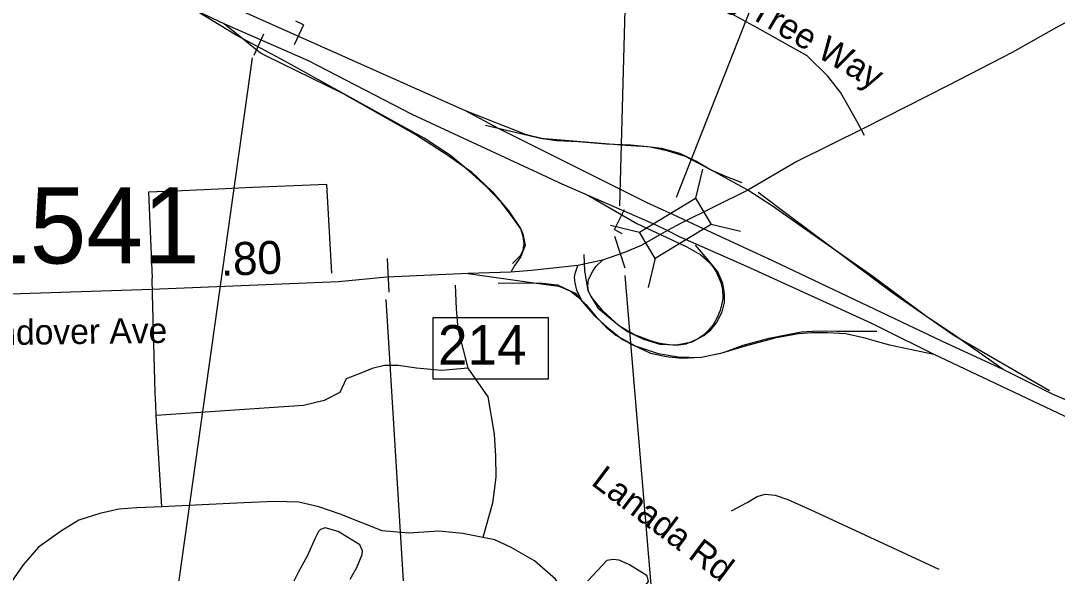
# Model space of a CAD drawing. Extents: x 1662474 to 1856135, y 779280 to 917889.
# Drawn here: x 1734047 to 1737968, y 839326 to 841415 of the extents above; entities that cross this region are included whole.
import ezdxf

# ---------------------------------------------------------------- set-up
doc = ezdxf.new("R2010")
doc.units = 0
for name, color, linetype in [('Cogo Default Point CELL', 7, 'Continuous'), ('Exist Hydrographic Pond Under 1500 Sq Ft', 7, 'Continuous'), ('Exist Road Non-System Type 51', 7, 'Continuous'), ('Exist Road Non-System Type 51 Label', 7, 'Continuous'), ('Exist Road Primary Interstate Divided Center Attributed', 7, 'Continuous'), ('Exist Road Primary Interstate Interchange CELL', 7, 'Continuous'), ('Exist Road Primary Interstate Ramp 1 Lane Attributed', 7, 'Continuous'), ('Exist Road Primary Interstate Structure Cantilever Sign Number Label', 7, 'Continuous'), ('Exist Road Primary Interstate Structure Ovrhead Sign CELL', 7, 'Continuous'), ('Exist Road Secondary Structure Standard Bridge CELL', 7, 'Continuous'), ('Exist Road Secondary Structure Standard Bridge Number Label', 7, 'Continuous'), ('Exist Road Secondary Type 51 Divided Attributed', 7, 'Continuous'), ('Exist Road Secondary Type 51 Label', 7, 'Continuous'), ('Exist Road Secondary Type 51 Undivided 4 Lane Attributed', 7, 'Continuous'), ('Prop DGN Element Guardrail', 7, 'Continuous'), ('Prop Horizontal Alignment Curve and Spiral Data', 7, 'Continuous'), ('Scratch_Level_0', 7, 'Continuous'), ('Scratch_Level_6', 7, 'Continuous')]:
    doc.layers.add(name, color=color, linetype=linetype)

msp = doc.modelspace()

# ---------------------------------------------------------------- linework, layer by layer
at = {"layer": 'Exist Hydrographic Pond Under 1500 Sq Ft'}
for points in [[(1735293.1, 839304.1), (1735318.5, 839347.6), (1735338.5, 839396.6), (1735340.3, 839411.1), (1735329.4, 839432.8), (1735247.8, 839483.5), (1735198.9, 839498), (1735180.7, 839490.8), (1735173.5, 839483.5), (1735160.8, 839458.2), (1735130, 839391.1), (1735097.3, 839331.3), (1735062.9, 839260.7)], [(1736417.1, 839315.6), (1736350, 839357.3), (1736310.6, 839375.8), (1736287.5, 839378.1), (1736264.4, 839373.5), (1736157.9, 839260.1), (1736144, 839244), (1736171.8, 839225.5), (1736204.2, 839227.8), (1736238.9, 839244), (1736271.3, 839248.6), (1736294.4, 839244), (1736326.8, 839244), (1736368.5, 839246.3), (1736400.9, 839269.4), (1736421.7, 839294.8), (1736417.1, 839315.6)]]:
    msp.add_lwpolyline(points, dxfattribs=at)
at = {"layer": 'Exist Road Non-System Type 51'}
for p, q in [((1737238.6, 840981.4), (1737209.8, 841035.7)), ((1736176.6, 840531.4), (1736180.1, 840468.8)), ((1734545.8, 840381.1), (1734543.9, 840441.7)), ((1734581.1, 839577.2), (1734559.6, 839922.2))]:
    msp.add_line(p, q, dxfattribs=at)
for points in [[(1737209.8, 841035.7), (1737148.4, 841142.2), (1737099.8, 841205.8), (1737021.4, 841281.9), (1736832.1, 841388.2), (1736457.9, 841593.9), (1736405.1, 841614.1), (1736351, 841618.1), (1736251, 841614.1)], [(1735906.6, 840497.6), (1735937.6, 840527.2), (1735947.1, 840546.2), (1735951.8, 840572.4), (1735947.6, 840599.4), (1735938.6, 840628.6), (1735907.6, 840671.9), (1735864.4, 840728.6), (1735807.6, 840788.2), (1735743.9, 840846.2), (1735672.2, 840905.8), (1735573.6, 840970.9), (1735495.4, 841014.1), (1735031.6, 841269.5), (1734862.6, 841360.1), (1734652.6, 841487.4)], [(1736776.4, 840801.8), (1736714.5, 840825.7), (1736653.6, 840853), (1736601.1, 840884.2), (1736540.2, 840912.6), (1736472.5, 840931.4), (1736417.4, 840938.2), (1736335, 840943.5), (1736012.9, 840969.2), (1735804.8, 841019.4)], [(1735223.6, 840461.1), (1735204.5, 840796.2), (1734923.4, 840784.5), (1734794.4, 840778.2), (1734658.1, 840772.2), (1734530.5, 840767.2), (1734543.9, 840441.7)], [(1737937.9, 840016), (1737576.9, 840224.4), (1737345.6, 840385.5), (1736953.9, 840677.4), (1736835.8, 840765.1)], [(1736180.1, 840468.8), (1736191.6, 840395), (1736203.5, 840373.2), (1736230.5, 840329.9), (1736269.9, 840294.8), (1736305.4, 840265.9), (1736342.6, 840239.4), (1736402.4, 840211.2), (1736464.4, 840192.1), (1736527.1, 840189.8), (1736586.4, 840201.5), (1736630.8, 840225.2), (1736657.5, 840246.4), (1736678.2, 840273.2), (1736699.8, 840314.2), (1736708.4, 840349.4), (1736709, 840384.2), (1736702.1, 840421.8), (1736683.2, 840466.1), (1736651, 840506.2), (1736599.5, 840566.6)], [(1735852.4, 840423.1), (1736010.9, 840424.1), (1736053.4, 840418.4), (1736078, 840416.8), (1736124.8, 840393.4), (1736154.4, 840370.9), (1736184.1, 840341.9), (1736223.9, 840294.8), (1736260.1, 840258.2), (1736298.2, 840225.7), (1736371.1, 840185.2), (1736457.9, 840156.7), (1736533.4, 840144.4), (1736615.9, 840142), (1736705, 840160.9), (1736779.4, 840187.7), (1736878, 840214.9), (1736998.5, 840238.2), (1737063.4, 840241.9), (1737132.4, 840240.7), (1737285.1, 840241.7)], [(1735689.9, 840414.7), (1735693.5, 840325.9), (1735699.9, 840250.1), (1735738.6, 840101.9)], [(1734559.6, 839922.2), (1734558.4, 839963.2), (1734555.8, 840007.9), (1734545.8, 840381.1)], [(1735738.6, 840101.9), (1735640, 840092.1), (1735543.9, 840101.5), (1735474.9, 840111), (1735423.6, 840111), (1735376.4, 840100.2), (1735333.1, 840082.9), (1735277.8, 840060.9)], [(1735738.6, 840101.9), (1735814.2, 839993.4), (1735837.4, 839851.4)], [(1735277.8, 840060.9), (1735254.6, 840008.9), (1735194.9, 839979.2), (1735116.1, 839959.9), (1734559.6, 839922.2)], [(1735837.4, 839851.4), (1735842.9, 839769.2), (1735843.9, 839688.9), (1735832.1, 839590.5), (1735795.4, 839460.9)], [(1736736, 839562.4), (1736795.1, 839593.4), (1736832.9, 839615.5), (1736862.8, 839624.7), (1736900.9, 839621), (1736948.1, 839605), (1737049.1, 839559.4), (1737519.1, 839341.8)], [(1734581.1, 839577.2), (1734486.4, 839572.7), (1734418.8, 839567.8), (1734345.8, 839551.2), (1734267, 839526.8), (1734201, 839486.1), (1734114, 839423.9), (1734056.2, 839357.5), (1733999.1, 839276.4), (1733962.6, 839200.2), (1733932.6, 839108.7), (1733893.6, 838341.8)], [(1735795.4, 839460.9), (1735719.5, 839475.9), (1735628.6, 839485), (1735515.6, 839476.9), (1735413.8, 839486.6), (1735255.4, 839549.1), (1735174.4, 839576.9), (1735098.5, 839594.5), (1735007.9, 839597.1), (1734891.4, 839591.6), (1734732.9, 839585), (1734581.1, 839577.2)], [(1736860.9, 838821), (1736754.6, 838827.2), (1736653.6, 838832.5), (1736541.5, 838848.2), (1736432.1, 838893.2), (1736358.9, 838934.9), (1736291.4, 838985), (1736199.5, 839097.1), (1736156.2, 839184), (1736069.6, 839303.9), (1735989.9, 839372.9), (1735902.1, 839422.9), (1735840, 839452.8), (1735795.4, 839460.9)]]:
    msp.add_lwpolyline(points, dxfattribs=at)
at = {"layer": 'Exist Road Primary Interstate Divided Center Attributed'}
for points in [[(1733183.4, 842169.2), (1733284.7, 842121.5), (1733493.3, 842031.3), (1733586.1, 841988.1), (1733767.9, 841897.8), (1734641.5, 841483.5), (1734751, 841435), (1734817.7, 841402.7)], [(1735729, 841074), (1734847, 841467.7), (1734372.9, 841685.3), (1733510.1, 842083), (1733364.7, 842152.4)], [(1734817.7, 841402.7), (1735134.8, 841265), (1735526.5, 841061.2), (1736036.4, 840825), (1736081.9, 840803)], [(1736532.5, 840673.4), (1736414.2, 840728), (1736264.7, 840802.7), (1735854.6, 841007.7), (1735729, 841074)], [(1736081.9, 840803), (1736192.4, 840755.5)], [(1736192.4, 840755.5), (1736446.5, 840644.9), (1736493.7, 840621.7)], [(1736610.4, 840637.5), (1736532.5, 840673.4)], [(1736493.7, 840621.7), (1736537.5, 840599.6)], [(1737762.7, 840095.7), (1737531.4, 840203.6), (1736869.9, 840517.5), (1736864.1, 840520.2), (1736610.4, 840637.5)], [(1736537.5, 840599.6), (1736623.7, 840561.7), (1736792.4, 840486.8), (1737264.6, 840270.9), (1737302.7, 840252.7), (1737500.6, 840154.4)], [(1737500.6, 840154.4), (1738414.6, 839721.6), (1738901.6, 839491.4), (1739314.5, 839295.9), (1739920.7, 839034.3), (1740734.3, 838647.5), (1741752.1, 838170.6)], [(1743464, 837722.9), (1743085.4, 837740.5), (1742959.6, 837754.7), (1742842.9, 837779.4), (1742728.8, 837809.2), (1742614.1, 837846.8), (1742502.6, 837888.3), (1742338, 837960.9), (1742143.5, 838052.9), (1741794, 838218.6), (1740934.2, 838617.7), (1740219.6, 838970.4), (1739930.3, 839085), (1739366.3, 839340.5), (1739141.8, 839445.6), (1738886.7, 839570.4), (1738791.6, 839616.9), (1738115.3, 839932.1), (1738107.7, 839935.6), (1737952, 840002.3), (1737762.7, 840095.7)]]:
    msp.add_lwpolyline(points, dxfattribs=at)
at = {"layer": 'Exist Road Primary Interstate Interchange CELL'}
msp.add_lwpolyline([(1735607.7, 840292.6), (1736042.6, 840292.6), (1736042.6, 840059.3), (1735607.7, 840059.3)], close=True, dxfattribs=at)
at = {"layer": 'Exist Road Primary Interstate Ramp 1 Lane Attributed'}
for points in [[(1734817.7, 841402.7), (1734954.6, 841293.1), (1734970.3, 841285.3), (1735263.6, 841140.5), (1735549.1, 840980), (1735658.6, 840909.6), (1735752.4, 840843.1), (1735830.7, 840768.7), (1735893.2, 840694.4), (1735937.5, 840629.2), (1735946.2, 840609.5), (1735951.4, 840584), (1735955.1, 840564.6), (1735948, 840545.7), (1735938.7, 840523), (1735928.6, 840507.9), (1735916, 840490.3), (1735901.3, 840463.8)], [(1736797.4, 840774.2), (1736671.5, 840843.1), (1736562, 840901.8), (1736495.5, 840921.3), (1736429, 840937), (1736354.7, 840944.8), (1736260.9, 840948.7), (1736155.3, 840956.6), (1736073.1, 840960.5), (1736022.3, 840968.3), (1735959.7, 840984), (1735729, 841074)], [(1737762.7, 840095.7), (1737574.9, 840228.7), (1737469.3, 840299.1), (1737269.9, 840447.8), (1737023.5, 840620), (1736890.5, 840713.9), (1736797.4, 840774.2)], [(1736192.4, 840755.5), (1736378, 840647.9), (1736566.4, 840560.7), (1736619.5, 840530), (1736651.5, 840501.6), (1736666.3, 840483.8), (1736679.3, 840463.5), (1736695.1, 840425.7), (1736701.6, 840400.8), (1736702.8, 840365.2), (1736698.9, 840346.1), (1736692.7, 840319.1), (1736679.3, 840287.4), (1736665.9, 840265.4), (1736648.1, 840244.4), (1736630.3, 840227.3), (1736610.6, 840214.1), (1736588.8, 840204), (1736562.5, 840192.6), (1736526.8, 840187.2), (1736500.1, 840189.8), (1736464.3, 840195), (1736432.6, 840203.1), (1736366.5, 840228.7), (1736311.7, 840260), (1736249.1, 840318.7), (1736206.1, 840369.6), (1736194.4, 840393.1), (1736192.5, 840411.6), (1736192.8, 840425.3), (1736194.9, 840435.2), (1736200.4, 840449.1), (1736211.3, 840467.9), (1736224.1, 840486.6), (1736247.3, 840510.3)], [(1735739, 840459.7), (1735997.2, 840422.5), (1736082.5, 840411), (1736145.1, 840384.5), (1736171.2, 840353.8)], [(1736171.2, 840353.8), (1736150.8, 840395.8), (1736144.1, 840424.3), (1736141.3, 840444.2), (1736144.2, 840459), (1736149.1, 840473.8), (1736154.6, 840489)], [(1736171.2, 840353.8), (1736217.8, 840299.1), (1736264.8, 840256.1), (1736323.3, 840210.1), (1736362.1, 840189.2), (1736429, 840158.3), (1736488.2, 840145.6), (1736546.4, 840138.7), (1736620.7, 840142.6), (1736695, 840158.3), (1736788.8, 840185.7), (1736906.2, 840217), (1736988.3, 840232.6), (1737039.1, 840236.5), (1737097.8, 840236.5), (1737168.2, 840232.6), (1737234.7, 840217), (1737305.1, 840197.4), (1737332.5, 840189.6), (1737500.6, 840154.4)]]:
    msp.add_lwpolyline(points, dxfattribs=at)
at = {"layer": 'Exist Road Primary Interstate Structure Cantilever Sign Number Label'}
msp.add_line((1736312.7, 840715), (1736401.3, 843876.4), dxfattribs=at)
at = {"layer": 'Exist Road Primary Interstate Structure Ovrhead Sign CELL'}
for p, q in [((1734965.8, 841364.5), (1734928.8, 841284.1)), ((1734922.7, 841275.2), (1734451.4, 837916.4))]:
    msp.add_line(p, q, dxfattribs=at)
at = {"layer": 'Exist Road Secondary Structure Standard Bridge CELL'}
for p, q in [((1736626.2, 840853.7), (1736599.1, 840743.8)), ((1736388.1, 840613.7), (1736278.2, 840640.7)), ((1736769, 840617.6), (1736659.1, 840644.7)), ((1736446.7, 840516.8), (1736419.7, 840406.9))]:
    msp.add_line(p, q, dxfattribs=at)
msp.add_lwpolyline([(1736659.1, 840644.7), (1736447, 840516.4), (1736387, 840615.5), (1736599.1, 840743.8)], close=True, dxfattribs=at)
at = {"layer": 'Exist Road Secondary Structure Standard Bridge Number Label'}
msp.add_line((1736527, 840748.4), (1737361.1, 842860.3), dxfattribs=at)
at = {"layer": 'Exist Road Secondary Type 51 Divided Attributed'}
for points in [[(1736493.7, 840621.7), (1736467.4, 840607.3)], [(1736545.4, 840649.9), (1736493.7, 840621.7)]]:
    msp.add_lwpolyline(points, dxfattribs=at)
at = {"layer": 'Exist Road Secondary Type 51 Undivided 4 Lane Attributed'}
for points in [[(1740297.6, 841826.1), (1740011.1, 841813.3), (1739977.8, 841813.3), (1739788.4, 841806.4), (1739459.4, 841798.5), (1739228.9, 841785.1), (1738977.2, 841769), (1738769.7, 841728.9), (1738604.9, 841677.9), (1738449.9, 841615.2), (1738314, 841560), (1738230.3, 841520.3), (1738063.4, 841442.5), (1737965.3, 841389.5), (1737796.5, 841295.3), (1737555.2, 841169.8), (1737237.4, 841008.9), (1736983.2, 840883.2), (1736797.4, 840774.2)], [(1736797.4, 840774.2), (1736545.4, 840649.9)], [(1736467.4, 840607.3), (1736394.2, 840564.9), (1736330.2, 840539.1), (1736247.3, 840510.3), (1736154.6, 840489), (1735978.5, 840470.9), (1735901.3, 840463.8)], [(1735739, 840459.7), (1735431.3, 840446), (1735248.8, 840427.6), (1734543.5, 840398.8), (1733509, 840365), (1733354.1, 840339.2), (1733247.2, 840320.8), (1733211.5, 840312.2)], [(1735901.3, 840463.8), (1735739, 840459.7)]]:
    msp.add_lwpolyline(points, dxfattribs=at)
at = {"layer": 'Prop Horizontal Alignment Curve and Spiral Data'}
for p, q in [((1735116.6, 841400.1), (1735087.9, 841413.6)), ((1735116.6, 841400.1), (1735080.8, 841323.8)), ((1736292.8, 840625.3), (1736330.5, 840700.7)), ((1736292.8, 840625.3), (1736321.2, 840611.1))]:
    msp.add_line(p, q, dxfattribs=at)
at = {"layer": 'Scratch_Level_0'}
for p, q in [((1736293.1, 840600.6), (1736331.8, 840480.2)), ((1735433.5, 840515.6), (1735439.1, 840389.2))]:
    msp.add_line(p, q, dxfattribs=at)
at = {"layer": 'Scratch_Level_6'}
for p, q in [((1736332.6, 840451.5), (1736562.6, 837700.5)), ((1735428.3, 840360.5), (1735616.4, 837277))]:
    msp.add_line(p, q, dxfattribs=at)

# ---------------------------------------------------------------- texts
at = {"layer": 'Cogo Default Point CELL'}
msp.add_text('1541', height=288, dxfattribs=at).set_placement((1733866.9, 840497.2))
at = {"layer": 'Exist Road Non-System Type 51 Label'}
for s, rotation, p in [('Big Tree Way', 329.7442, (1736609.5, 841540.1)), ('Lanada Rd', 322.9842, (1736200.5, 839663.2))]:
    msp.add_text(s, height=95, rotation=rotation, dxfattribs=at).set_placement(p)
at = {"layer": 'Exist Road Primary Interstate Interchange CELL'}
msp.add_text('214', height=150, dxfattribs=at).set_placement((1735625.3, 840114.2))
at = {"layer": 'Exist Road Secondary Type 51 Label'}
msp.add_text('W Wendover Ave', height=95, rotation=0.7682, dxfattribs=at).set_placement((1733613.5, 840183.9))
at = {"layer": 'Prop DGN Element Guardrail'}
msp.add_text('.80', height=125, rotation=2.2559, dxfattribs=at).set_placement((1734805.4, 840450))

doc.saveas('drawing.dxf')
